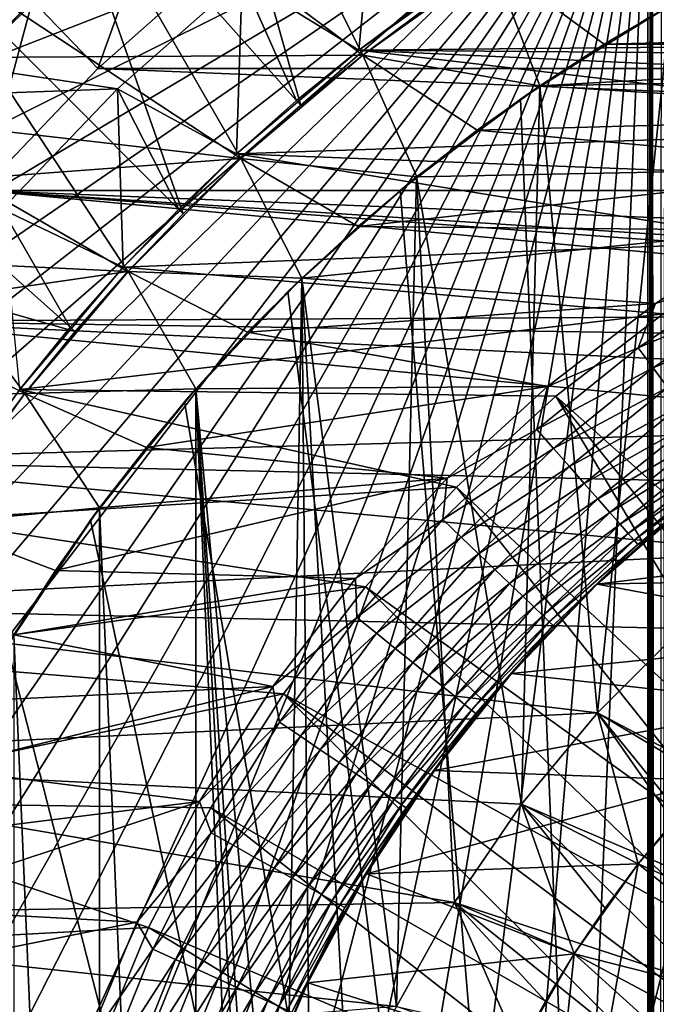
# Model space of a CAD drawing. Header units: metres. Extents: x -30 to 30, y -76 to 64.
# Tile 312 of 541: x -5.94 to -3.47, y 2.24 to 6.06. Entities that reach past the tile are written whole.
import ezdxf

# ---------------------------------------------------------------- set-up
doc = ezdxf.new("R2010")
doc.units = ezdxf.units.M
doc.layers.add('solid_508511', color=7, linetype='CONTINUOUS')

msp = doc.modelspace()

# ---------------------------------------------------------------- linework, layer by layer
at = {"layer": 'solid_508511'}
for points in [[(-4.847338, 5.723051, 22), (-5.845039, 6.843648, 22.866026), (-5.290107, 7.281124, 22.866026)], [(-4.606588, 5.91856, 31), (-5.290107, 7.281124, 30.133974), (-5.845039, 6.843648, 30.133974)], [(-4.606588, 5.91856, 22), (-4.847338, 5.723051, 22), (-5.290107, 7.281124, 22.866026)], [(-4.358005, 6.103916, 22), (-4.606588, 5.91856, 22), (-5.290107, 7.281124, 22.866026)], [(-4.358005, 6.103916, 31), (-5.290107, 7.281124, 30.133974), (-4.606588, 5.91856, 31)], [(-8.495292, -0.283038, 7), (-8.446016, -0.956442, 7), (-3.5, 6.9, 7)], [(-8.490925, 0.392674, 7), (-8.495292, -0.283038, 7), (-3.5, 6.9, 7)], [(-8.432872, 1.066168, 7), (-8.490925, 0.392674, 7), (-3.5, 6.9, 7)], [(-8.446016, -0.956442, 7), (-8.343272, -1.624747, 7), (-3.5, 6.9, 7)], [(-8.321655, 1.732077, 7), (-8.432872, 1.066168, 7), (-3.5, 6.9, 7)], [(-8.343272, -1.624747, 7), (-8.187927, -2.282088, 7), (-3.5, 6.9, 7)], [(-8.1577, 2.387873, 7), (-8.321655, 1.732077, 7), (-3.5, 6.9, 7)], [(-8.187927, -2.282088, 7), (-7.980877, -2.924984, 7), (-3.5, 6.9, 7)], [(-7.942244, 3.028343, 7), (-8.1577, 2.387873, 7), (-3.5, 6.9, 7)], [(-7.980877, -2.924984, 7), (-7.723131, -3.550106, 7), (-3.5, 6.9, 7)], [(-7.676813, 3.64918, 7), (-7.942244, 3.028343, 7), (-3.5, 6.9, 7)], [(-7.723131, -3.550106, 7), (-7.41701, -4.151863, 7), (-3.5, 6.9, 7)], [(-7.362473, 4.247821, 7), (-7.676813, 3.64918, 7), (-3.5, 6.9, 7)], [(-7.41701, -4.151863, 7), (-7.063747, -4.727936, 7), (-3.5, 6.9, 7)], [(-7.00194, 4.819016, 7), (-7.362473, 4.247821, 7), (-3.5, 6.9, 7)], [(-7.063747, -4.727936, 7), (-6.665672, -5.274354, 7), (-3.5, 6.9, 7)], [(-6.597217, 5.359726, 7), (-7.00194, 4.819016, 7), (-3.5, 6.9, 7)], [(-6.665672, -5.274354, 7), (-6.226161, -5.78661, 7), (-3.5, 6.9, 7)], [(-6.150316, 5.867164, 7), (-6.597217, 5.359726, 7), (-3.5, 6.9, 7)], [(-6.226161, -5.78661, 7), (-5.746557, -6.263144, 7), (-3.5, 6.9, 7)], [(-5.665251, 6.336793, 7), (-6.150316, 5.867164, 7), (-3.5, 6.9, 7)], [(-5.746557, -6.263144, 7), (-5.230854, -6.699863, 7), (-3.5, 6.9, 7)], [(-5.230854, -6.699863, 7), (-4.682693, -7.09382, 7), (-3.5, 6.9, 7)], [(-4.682693, -7.09382, 7), (-4.103928, -7.443632, 7), (-3.5, 6.9, 7)], [(-4.103928, -7.443632, 7), (-3.5, -7.745967, 7), (-3.5, 6.9, 7)], [(-3.5, -7.745967, 7), (-3.495519, -15.1, 6.822905), (-3.5, 6.9, 7)], [(-3.483162, 6.9, 6.657102), (-3.5, 6.9, 7), (-3.495519, -15.1, 6.822905)], [(-3.5, -6.062178, -7), (-3.490954, 6.9, -6.748526), (-3.495519, -15.1, -6.822905)], [(-3.5, -6.062178, -7), (-3.5, 6.062178, -7), (-3.490954, 6.9, -6.748526)], [(-3.483162, 6.9, 6.657102), (-3.495519, -15.1, 6.822905), (-3.459625, -15.1, 6.469911)], [(-3.490954, 6.9, -6.748526), (-3.459625, -15.1, -6.469911), (-3.495519, -15.1, -6.822905)], [(-3.490954, 6.9, -6.748526), (-3.448484, 6.9, -6.401702), (-3.459625, -15.1, -6.469911)], [(-3.432704, 6.9, 6.316959), (-3.483162, 6.9, 6.657102), (-3.459625, -15.1, 6.469911)], [(-5.303236, 5.303366, 22), (-6.363961, 6.363961, 22.866026), (-5.845039, 6.843648, 22.866026)], [(-5.079577, 5.517961, 31), (-5.845039, 6.843648, 30.133974), (-6.363961, 6.363961, 30.133974)], [(-5.079577, 5.517961, 22), (-5.303236, 5.303366, 22), (-5.845039, 6.843648, 22.866026)], [(-4.847338, 5.723051, 22), (-5.079577, 5.517961, 22), (-5.845039, 6.843648, 22.866026)], [(-4.847338, 5.723051, 31), (-5.845039, 6.843648, 30.133974), (-5.079577, 5.517961, 31)], [(-4.606588, 5.91856, 31), (-5.845039, 6.843648, 30.133974), (-4.847338, 5.723051, 31)], [(-5.634683, 5.866164, 10), (-5.888157, 6.130221, 10.211325), (-5.375786, 6.584142, 10.211325)], [(-5.634683, 5.866164, 10), (-5.375786, 6.584142, 10.211325), (-5.144237, 6.300658, 10)], [(-4.621998, 5.938245, -37.499996), (-5.075387, 6.216203, -38), (-4.558733, 6.604443, -38)], [(-4.621998, 5.938245, -37.499996), (-4.558733, 6.604443, -38), (-4.37267, 6.124164, -37.499996)], [(-4.102105, 6.278753, 20), (-7.907691, 6.521566, 20), (-8.383801, 5.89698, 20)], [(-5.51792, 5.079622, 22), (-6.843648, 5.845039, 22.866026), (-6.363961, 6.363961, 22.866026)], [(-5.51792, 5.079622, 31), (-6.363961, 6.363961, 30.133974), (-6.843648, 5.845039, 30.133974)], [(-5.303236, 5.303366, 22), (-5.51792, 5.079622, 22), (-6.363961, 6.363961, 22.866026)], [(-5.303236, 5.303366, 31), (-6.363961, 6.363961, 30.133974), (-5.51792, 5.079622, 31)], [(-5.079577, 5.517961, 31), (-6.363961, 6.363961, 30.133974), (-5.303236, 5.303366, 31)], [(-5.888157, 6.130221, 10.211325), (-6.150316, 5.867164, 7), (-5.665251, 6.336793, 7)], [(-4.606573, 5.918565, 20), (-4.102105, 6.278753, 20), (-8.383801, 5.89698, 20)], [(-5.075387, 6.216203, -38), (-7.033729, 6.007423, -38), (-6.792409, 6.278983, -38)], [(-5.634683, 5.866164, 10), (-5.144237, 6.300658, 10), (5.634683, 5.866164, 10)], [(-5.144237, 6.300658, 10), (5.144237, 6.300658, 10), (5.634683, 5.866164, 10)], [(-0.522902, 5.977171, -21.5), (-4.621971, 5.938268, -21.5), (-4.115746, 6.299704, -21.5)], [(-4.115749, 6.299701, -37.499996), (-4.115746, 6.299704, -21.5), (-4.621971, 5.938268, -21.5)], [(-4.37267, 6.124164, -37.499996), (-4.115749, 6.299701, -37.499996), (-4.621971, 5.938268, -21.5)], [(-4.102095, 6.278759, 22), (-4.102105, 6.278753, 20), (-4.606573, 5.918565, 20)], [(-4.102095, 6.278759, 22), (-4.606573, 5.918565, 20), (-4.358005, 6.103916, 22)], [(-4.606561, 5.918581, 41.500004), (-3.919899, 5.799517, 42), (-4.102215, 6.278681, 41.500004)], [(-4.606561, 5.918581, 41.500004), (-4.102215, 6.278681, 41.500004), (-4.358005, 6.103916, 31)], [(-4.115746, 6.299704, -21.5), (4.115746, 6.299704, -21.5), (4.621971, 5.938268, -21.5)], [(0, 5.999994, -21.5), (-4.115746, 6.299704, -21.5), (4.621971, 5.938268, -21.5)], [(0, 5.999994, -21.5), (-0.522902, 5.977171, -21.5), (-4.115746, 6.299704, -21.5)], [(-4.102215, 6.278681, 41.500004), (-3.919899, 5.799517, 42), (-3.670205, 5.960671, 42)], [(-4.102215, 6.278681, 41.500004), (-3.670205, 5.960671, 42), (-3.413774, 6.111151, 42)], [(-5.075387, 6.216203, -38), (-5.559191, 5.78758, -38), (-7.033729, 6.007423, -38)], [(-5.096558, 5.53631, -37.499996), (-5.559191, 5.78758, -38), (-5.075387, 6.216203, -38)], [(-5.096558, 5.53631, -37.499996), (-5.075387, 6.216203, -38), (-4.863343, 5.742257, -37.499996)], [(-4.863343, 5.742257, -37.499996), (-5.075387, 6.216203, -38), (-4.621998, 5.938245, -37.499996)], [(-5.888157, 6.130221, 10.211325), (-6.362341, 5.636543, 10.211325), (-6.150316, 5.867164, 7)], [(-6.088299, 5.393893, 10), (-6.362341, 5.636543, 10.211325), (-5.888157, 6.130221, 10.211325)], [(-6.088299, 5.393893, 10), (-5.888157, 6.130221, 10.211325), (-5.634683, 5.866164, 10)], [(-4.621998, 5.938245, -37.499996), (-4.37267, 6.124164, -37.499996), (-4.621971, 5.938268, -21.5)], [(-3.413869, 6.111094, -13.5), (-3.5, 6.062178, -7), (-3.919814, 5.799574, -13.5)], [(-3.695044, 3.368471, -13.5), (-3.413869, 6.111094, -13.5), (-3.919814, 5.799574, -13.5)], [(-3.695044, 3.368471, -13.5), (-3.368498, 3.695027, -13.5), (-3.413869, 6.111094, -13.5)], [(-0.000039, 6.049998, 42), (-3.413774, 6.111151, 42), (-3.670205, 5.960671, 42)], [(-4.358005, 6.103916, 22), (-4.606573, 5.918565, 20), (-4.606588, 5.91856, 22)], [(-4.606561, 5.918581, 41.500004), (-4.358005, 6.103916, 31), (-4.606588, 5.91856, 31)], [(-3.994856, 5.748133, -7), (-3.5, 6.062178, -7), (-3.5, -6.062178, -7)], [(-3.919814, 5.799574, -13.5), (-3.5, 6.062178, -7), (-3.994856, 5.748133, -7)], [(-0.527427, 6.026966, 42), (-0.000039, 6.049998, 42), (-3.670205, 5.960671, 42)], [(-5.559191, 5.78758, -38), (-7.264281, 5.72649, -38), (-7.033729, 6.007423, -38)], [(-1.050752, 5.958054, 42), (-0.527427, 6.026966, 42), (-3.670205, 5.960671, 42)], [(-0.522902, 5.977171, -21.5), (-1.041886, 5.908844, -21.5), (-4.621971, 5.938268, -21.5)], [(-1.050752, 5.958054, 42), (-3.670205, 5.960671, 42), (-3.919899, 5.799517, 42)], [(-1.566147, 5.843772, 42), (-1.050752, 5.958054, 42), (-3.919899, 5.799517, 42)], [(-2.05214, 5.638148, -21.5), (-5.096563, 5.536303, -21.5), (-4.621971, 5.938268, -21.5)], [(-4.621998, 5.938245, -37.499996), (-4.621971, 5.938268, -21.5), (-5.096563, 5.536303, -21.5)], [(-4.863343, 5.742257, -37.499996), (-4.621998, 5.938245, -37.499996), (-5.096563, 5.536303, -21.5)], [(-1.552869, 5.795568, -21.5), (-2.05214, 5.638148, -21.5), (-4.621971, 5.938268, -21.5)], [(-1.041886, 5.908844, -21.5), (-1.552869, 5.795568, -21.5), (-4.621971, 5.938268, -21.5)], [(-5.079595, 5.517946, 20), (-8.383801, 5.89698, 20), (-8.810542, 5.238017, 20)], [(-5.079595, 5.517946, 20), (-4.606573, 5.918565, 20), (-8.383801, 5.89698, 20)], [(-5.079715, 5.517835, 41.500004), (-4.397502, 5.446284, 42), (-4.606561, 5.918581, 41.500004)], [(-5.079715, 5.517835, 41.500004), (-4.606561, 5.918581, 41.500004), (-5.079577, 5.517961, 31)], [(-4.606588, 5.91856, 22), (-4.606573, 5.918565, 20), (-5.079595, 5.517946, 20)], [(-4.606588, 5.91856, 22), (-5.079595, 5.517946, 20), (-4.847338, 5.723051, 22)], [(-4.606561, 5.918581, 41.500004), (-4.847338, 5.723051, 31), (-5.079577, 5.517961, 31)], [(-4.606561, 5.918581, 41.500004), (-4.606588, 5.91856, 31), (-4.847338, 5.723051, 31)], [(-4.606561, 5.918581, 41.500004), (-4.397502, 5.446284, 42), (-4.162452, 5.627969, 42)], [(-4.606561, 5.918581, 41.500004), (-4.162452, 5.627969, 42), (-3.919899, 5.799517, 42)], [(-5.918534, 4.606621, 22), (-7.281124, 5.290107, 22.866026), (-6.843648, 5.845039, 22.866026)], [(-5.723218, 4.847141, 31), (-6.843648, 5.845039, 30.133974), (-7.281124, 5.290107, 30.133974)], [(-5.723218, 4.847141, 22), (-5.918534, 4.606621, 22), (-6.843648, 5.845039, 22.866026)], [(-5.51792, 5.079622, 22), (-5.723218, 4.847141, 22), (-6.843648, 5.845039, 22.866026)], [(-5.51792, 5.079622, 31), (-6.843648, 5.845039, 30.133974), (-5.723218, 4.847141, 31)], [(-6.088299, 5.393893, 10), (-5.634683, 5.866164, 10), (6.088299, 5.393893, 10)], [(-5.634683, 5.866164, 10), (5.634683, 5.866164, 10), (6.088299, 5.393893, 10)], [(-2.069538, 5.685025, 42), (-1.566147, 5.843772, 42), (-3.919899, 5.799517, 42)], [(-5.559191, 5.78758, -38), (-6.006772, 5.321596, -38), (-7.264281, 5.72649, -38)], [(-5.536357, 5.096506, -37.499996), (-6.006772, 5.321596, -38), (-5.559191, 5.78758, -38)], [(-5.321032, 5.320926, -37.499996), (-5.559191, 5.78758, -38), (-5.096558, 5.53631, -37.499996)], [(-5.536357, 5.096506, -37.499996), (-5.559191, 5.78758, -38), (-5.321032, 5.320926, -37.499996)], [(-3.919814, 5.799574, -13.5), (-3.994856, 5.748133, -7), (-4.397531, 5.446255, -13.5)], [(-3.990053, 3.013218, -13.5), (-3.919814, 5.799574, -13.5), (-4.397531, 5.446255, -13.5)], [(-2.069538, 5.685025, 42), (-3.919899, 5.799517, 42), (-4.162452, 5.627969, 42)], [(-3.990053, 3.013218, -13.5), (-3.695044, 3.368471, -13.5), (-3.919814, 5.799574, -13.5)], [(-5.096558, 5.53631, -37.499996), (-4.863343, 5.742257, -37.499996), (-5.096563, 5.536303, -21.5)], [(-4.462144, 5.393442, -7), (-3.994856, 5.748133, -7), (-3.5, -6.062178, -7)], [(-4.397531, 5.446255, -13.5), (-3.994856, 5.748133, -7), (-4.462144, 5.393442, -7)], [(-4.847338, 5.723051, 22), (-5.079595, 5.517946, 20), (-5.079577, 5.517961, 22)], [(-2.557246, 5.482971, 42), (-2.069538, 5.685025, 42), (-4.162452, 5.627969, 42)], [(-2.05214, 5.638148, -21.5), (-2.535681, 5.437861, -21.5), (-5.096563, 5.536303, -21.5)], [(-2.557246, 5.482971, 42), (-4.162452, 5.627969, 42), (-4.397502, 5.446284, 42)], [(-5.517902, 5.079638, 20), (-5.079595, 5.517946, 20), (-8.810542, 5.238017, 20)], [(-5.096558, 5.53631, -37.499996), (-5.096563, 5.536303, -21.5), (-5.536325, 5.096542, -21.5)], [(-5.321032, 5.320926, -37.499996), (-5.096558, 5.53631, -37.499996), (-5.536325, 5.096542, -21.5)], [(-3.000073, 5.19611, -21.5), (-5.536325, 5.096542, -21.5), (-5.096563, 5.536303, -21.5)], [(-5.079577, 5.517961, 22), (-5.079595, 5.517946, 20), (-5.517902, 5.079638, 20)], [(-5.079577, 5.517961, 22), (-5.517902, 5.079638, 20), (-5.303236, 5.303366, 22)], [(-5.517881, 5.079664, 41.500004), (-4.843622, 5.053649, 42), (-5.079715, 5.517835, 41.500004)], [(-5.517881, 5.079664, 41.500004), (-5.079715, 5.517835, 41.500004), (-5.303236, 5.303366, 31)], [(-5.079715, 5.517835, 41.500004), (-5.079577, 5.517961, 31), (-5.303236, 5.303366, 31)], [(-2.535681, 5.437861, -21.5), (-3.000073, 5.19611, -21.5), (-5.096563, 5.536303, -21.5)], [(-5.079715, 5.517835, 41.500004), (-4.843622, 5.053649, 42), (-4.624797, 5.254638, 42)], [(-5.079715, 5.517835, 41.500004), (-4.624797, 5.254638, 42), (-4.397502, 5.446284, 42)], [(-2.557246, 5.482971, 42), (-4.397502, 5.446284, 42), (-4.624797, 5.254638, 42)], [(-3.02545, 5.239194, 42), (-2.557246, 5.482971, 42), (-4.624797, 5.254638, 42)], [(-4.397531, 5.446255, -13.5), (-4.462144, 5.393442, -7), (-4.843581, 5.053683, -13.5)], [(-4.475797, 2.228734, -13.5), (-4.397531, 5.446255, -13.5), (-4.843581, 5.053683, -13.5)], [(-4.475797, 2.228734, -13.5), (-4.251095, 2.63214, -13.5), (-4.397531, 5.446255, -13.5)], [(-4.251095, 2.63214, -13.5), (-3.990053, 3.013218, -13.5), (-4.397531, 5.446255, -13.5)], [(-0.918746, 4.914847, 10), (-6.502679, 4.886379, 10), (-6.088299, 5.393893, 10)], [(-6.088299, 5.393893, 10), (6.088299, 5.393893, 10), (6.502679, 4.886379, 10)], [(-0.000002, 4.999982, 10), (-6.088299, 5.393893, 10), (6.502679, 4.886379, 10)], [(-0.461376, 4.978648, 10), (-0.918746, 4.914847, 10), (-6.088299, 5.393893, 10)], [(-0.000002, 4.999982, 10), (-0.461376, 4.978648, 10), (-6.088299, 5.393893, 10)], [(-4.897469, 5.001481, -7), (-4.462144, 5.393442, -7), (-3.5, -6.062178, -7)], [(-4.843581, 5.053683, -13.5), (-4.462144, 5.393442, -7), (-4.897469, 5.001481, -7)], [(-5.742169, 4.863448, -37.499996), (-6.006772, 5.321596, -38), (-5.536357, 5.096506, -37.499996)], [(-5.938321, 4.621902, -37.499996), (-6.006772, 5.321596, -38), (-5.742169, 4.863448, -37.499996)], [(-5.536357, 5.096506, -37.499996), (-5.321032, 5.320926, -37.499996), (-5.536325, 5.096542, -21.5)], [(-5.918534, 4.606621, 22), (-6.103801, 4.358166, 22), (-7.281124, 5.290107, 22.866026)], [(-5.918534, 4.606621, 31), (-7.281124, 5.290107, 30.133974), (-6.103801, 4.358166, 31)], [(-5.723218, 4.847141, 31), (-7.281124, 5.290107, 30.133974), (-5.918534, 4.606621, 31)], [(-5.303236, 5.303366, 22), (-5.517902, 5.079638, 20), (-5.51792, 5.079622, 22)], [(-5.517881, 5.079664, 41.500004), (-5.303236, 5.303366, 31), (-5.51792, 5.079622, 31)], [(-5.517902, 5.079638, 20), (-8.810542, 5.238017, 20), (-9.185707, 4.548111, 20)], [(-3.02545, 5.239194, 42), (-4.624797, 5.254638, 42), (-4.843622, 5.053649, 42)], [(-3.470624, 4.955526, 42), (-3.02545, 5.239194, 42), (-4.843622, 5.053649, 42)], [(-3.119827, 5.066922, 41.992874), (-3.02545, 5.239194, 42), (-3.470624, 4.955526, 42)], [(-3.000073, 5.19611, -21.5), (-3.441401, 4.91495, -21.5), (-5.536325, 5.096542, -21.5)], [(-5.918545, 4.60661, 20), (-5.517902, 5.079638, 20), (-9.185707, 4.548111, 20)], [(-3.441401, 4.91495, -21.5), (-5.938314, 4.621902, -21.5), (-5.536325, 5.096542, -21.5)], [(-5.536357, 5.096506, -37.499996), (-5.536325, 5.096542, -21.5), (-5.938314, 4.621902, -21.5)], [(-5.742169, 4.863448, -37.499996), (-5.536357, 5.096506, -37.499996), (-5.938314, 4.621902, -21.5)], [(-5.91863, 4.606497, 41.500004), (-5.254719, 4.624712, 42), (-5.517881, 5.079664, 41.500004)], [(-5.91863, 4.606497, 41.500004), (-5.517881, 5.079664, 41.500004), (-5.918534, 4.606621, 31)], [(-5.51792, 5.079622, 22), (-5.517902, 5.079638, 20), (-5.918545, 4.60661, 20)], [(-5.51792, 5.079622, 22), (-5.918545, 4.60661, 20), (-5.723218, 4.847141, 22)], [(-5.517881, 5.079664, 41.500004), (-5.723218, 4.847141, 31), (-5.918534, 4.606621, 31)], [(-5.517881, 5.079664, 41.500004), (-5.51792, 5.079622, 31), (-5.723218, 4.847141, 31)], [(-5.517881, 5.079664, 41.500004), (-5.254719, 4.624712, 42), (-5.053652, 4.843616, 42)], [(-5.517881, 5.079664, 41.500004), (-5.053652, 4.843616, 42), (-4.843622, 5.053649, 42)], [(-4.843581, 5.053683, -13.5), (-4.897469, 5.001481, -7), (-5.254689, 4.62474, -13.5)], [(-4.914877, 0.918689, -13.5), (-4.843581, 5.053683, -13.5), (-5.254689, 4.62474, -13.5)], [(-3.470624, 4.955526, 42), (-4.843622, 5.053649, 42), (-5.053652, 4.843616, 42)], [(-4.914877, 0.918689, -13.5), (-4.80912, 1.36834, -13.5), (-4.843581, 5.053683, -13.5)], [(-4.662376, 1.806172, -13.5), (-4.475797, 2.228734, -13.5), (-4.843581, 5.053683, -13.5)], [(-4.80912, 1.36834, -13.5), (-4.662376, 1.806172, -13.5), (-4.843581, 5.053683, -13.5)], [(-3.538293, 4.784088, 41.992874), (-3.119827, 5.066922, 41.992874), (-3.470624, 4.955526, 42)], [(-3.068609, 4.983737, 41.971619), (-3.119827, 5.066922, 41.992874), (-3.538293, 4.784088, 41.992874)], [(-5.299016, 4.573881, -7), (-4.897469, 5.001481, -7), (-3.5, -6.062178, -7)], [(-5.254689, 4.62474, -13.5), (-4.897469, 5.001481, -7), (-5.299016, 4.573881, -7)], [(-3.480204, 4.705547, 41.971619), (-3.068609, 4.983737, 41.971619), (-3.538293, 4.784088, 41.992874)], [(-3.0195, 4.90398, 41.936661), (-3.068609, 4.983737, 41.971619), (-3.480204, 4.705547, 41.971619)], [(-3.889414, 4.634107, 42), (-3.470624, 4.955526, 42), (-5.053652, 4.843616, 42)], [(-3.538293, 4.784088, 41.992874), (-3.470624, 4.955526, 42), (-3.889414, 4.634107, 42)], [(-0.918746, 4.914847, 10), (-1.368394, 4.809083, 10), (-6.502679, 4.886379, 10)], [(-3.441401, 4.91495, -21.5), (-3.856819, 4.596185, -21.5), (-5.938314, 4.621902, -21.5)], [(-2.609096, 3.480914, -20.54748), (-3.856819, 4.596185, -21.5), (-3.441401, 4.91495, -21.5)], [(-3.424509, 4.630242, 41.936661), (-3.0195, 4.90398, 41.936661), (-3.480204, 4.705547, 41.971619)], [(-2.228781, 4.475745, 10), (-6.874706, 4.347406, 10), (-6.502679, 4.886379, 10)], [(-1.806163, 4.662357, 10), (-2.228781, 4.475745, 10), (-6.502679, 4.886379, 10)], [(-1.368394, 4.809083, 10), (-1.806163, 4.662357, 10), (-6.502679, 4.886379, 10)], [(-5.938321, 4.621902, -37.499996), (-5.742169, 4.863448, -37.499996), (-5.938314, 4.621902, -21.5)], [(-5.723218, 4.847141, 22), (-5.918545, 4.60661, 20), (-5.918534, 4.606621, 22)], [(-3.889414, 4.634107, 42), (-5.053652, 4.843616, 42), (-5.254719, 4.624712, 42)], [(-3.931265, 4.466785, 41.992874), (-3.538293, 4.784088, 41.992874), (-3.889414, 4.634107, 42)], [(-3.480204, 4.705547, 41.971619), (-3.538293, 4.784088, 41.992874), (-3.931265, 4.466785, 41.992874)], [(-3.866725, 4.393453, 41.971619), (-3.480204, 4.705547, 41.971619), (-3.931265, 4.466785, 41.992874)], [(-3.424509, 4.630242, 41.936661), (-3.480204, 4.705547, 41.971619), (-3.866725, 4.393453, 41.971619)], [(-4.242556, 4.242721, -21.5), (-6.299626, 4.115863, -21.5), (-5.938314, 4.621902, -21.5)], [(-5.938321, 4.621902, -37.499996), (-5.938314, 4.621902, -21.5), (-6.299626, 4.115863, -21.5)], [(-3.856819, 4.596185, -21.5), (-4.242556, 4.242721, -21.5), (-5.938314, 4.621902, -21.5)], [(-5.91863, 4.606497, 41.500004), (-5.446316, 4.397456, 42), (-5.254719, 4.624712, 42)], [(-5.254689, 4.62474, -13.5), (-5.299016, 4.573881, -7), (-5.62799, 4.162417, -13.5)], [(-5.254689, 4.62474, -13.5), (-5.62799, 4.162417, -13.5), (-5.254689, -4.62474, -13.5)], [(-3.889414, 4.634107, 42), (-5.254719, 4.624712, 42), (-5.446316, 4.397456, 42)], [(-4.278532, 4.277459, 42), (-3.889414, 4.634107, 42), (-5.446316, 4.397456, 42)], [(-5.254689, 4.62474, -13.5), (-5.254689, -4.62474, -13.5), (-4.843581, -5.053683, -13.5)], [(-5, 0, -13.5), (-5.254689, 4.62474, -13.5), (-4.843581, -5.053683, -13.5)], [(-4.978665, 0.461351, -13.5), (-4.914877, 0.918689, -13.5), (-5.254689, 4.62474, -13.5)], [(-5, 0, -13.5), (-4.978665, 0.461351, -13.5), (-5.254689, 4.62474, -13.5)], [(-3.931265, 4.466785, 41.992874), (-3.889414, 4.634107, 42), (-4.278532, 4.277459, 42)], [(-3.804844, 4.323143, 41.936661), (-3.424509, 4.630242, 41.936661), (-3.866725, 4.393453, 41.971619)], [(-3.372343, 4.559708, 41.888714), (-3.424509, 4.630242, 41.936661), (-3.804844, 4.323143, 41.936661)], [(-6.278739, 4.102125, 20), (-5.918545, 4.60661, 20), (-9.185707, 4.548111, 20)], [(-5.918534, 4.606621, 22), (-5.918545, 4.60661, 20), (-6.278739, 4.102125, 20)], [(-5.918534, 4.606621, 22), (-6.278739, 4.102125, 20), (-6.103801, 4.358166, 22)], [(-6.278715, 4.102163, 41.500004), (-5.628033, 4.162368, 42), (-5.91863, 4.606497, 41.500004)], [(-6.278715, 4.102163, 41.500004), (-5.91863, 4.606497, 41.500004), (-6.103801, 4.358166, 31)], [(-5.91863, 4.606497, 41.500004), (-5.918534, 4.606621, 31), (-6.103801, 4.358166, 31)], [(-5.91863, 4.606497, 41.500004), (-5.628033, 4.162368, 42), (-5.446316, 4.397456, 42)], [(-2.897133, 2.982018, -20.436298), (-4.242556, 4.242721, -21.5), (-3.856819, 4.596185, -21.5)], [(-2.754074, 3.229803, -20.486511), (-3.856819, 4.596185, -21.5), (-2.609096, 3.480914, -20.54748)], [(-2.897133, 2.982018, -20.436298), (-3.856819, 4.596185, -21.5), (-2.754074, 3.229803, -20.486511)], [(-5.663108, 4.11452, -7), (-5.299016, 4.573881, -7), (-3.5, -6.062178, -7)], [(-5.62799, 4.162417, -13.5), (-5.299016, 4.573881, -7), (-5.663108, 4.11452, -7)], [(-3.746884, 4.257287, 41.888714), (-3.372343, 4.559708, 41.888714), (-3.804844, 4.323143, 41.936661)], [(-3.32477, 4.495386, 41.828762), (-3.372343, 4.559708, 41.888714), (-3.746884, 4.257287, 41.888714)], [(-2.228781, 4.475745, 10), (-2.632074, 4.251114, 10), (-6.874706, 4.347406, 10)], [(-3.694027, 4.197231, 41.828762), (-3.32477, 4.495386, 41.828762), (-3.746884, 4.257287, 41.888714)], [(-3.282761, 4.438585, 41.758026), (-3.32477, 4.495386, 41.828762), (-3.694027, 4.197231, 41.828762)], [(-4.295913, 4.117299, 41.992874), (-3.931265, 4.466785, 41.992874), (-4.278532, 4.277459, 42)], [(-3.866725, 4.393453, 41.971619), (-3.931265, 4.466785, 41.992874), (-4.295913, 4.117299, 41.992874)], [(-3.647353, 4.144197, 41.758026), (-3.282761, 4.438585, 41.758026), (-3.694027, 4.197231, 41.828762)], [(-3.247172, 4.390466, 41.677944), (-3.282761, 4.438585, 41.758026), (-3.647353, 4.144197, 41.758026)], [(-4.278532, 4.277459, 42), (-5.446316, 4.397456, 42), (-5.628033, 4.162368, 42)], [(-4.225386, 4.049705, 41.971619), (-3.866725, 4.393453, 41.971619), (-4.295913, 4.117299, 41.992874)], [(-3.804844, 4.323143, 41.936661), (-3.866725, 4.393453, 41.971619), (-4.225386, 4.049705, 41.971619)], [(-3.607811, 4.09927, 41.677944), (-3.247172, 4.390466, 41.677944), (-3.647353, 4.144197, 41.758026)], [(-3.21873, 4.35201, 41.590153), (-3.247172, 4.390466, 41.677944), (-3.607811, 4.09927, 41.677944)], [(-3.013241, 3.990005, 10), (-7.202286, 3.780032, 10), (-6.874706, 4.347406, 10)], [(-2.632074, 4.251114, 10), (-3.013241, 3.990005, 10), (-6.874706, 4.347406, 10)], [(-4.157765, 3.984895, 41.936661), (-3.804844, 4.323143, 41.936661), (-4.225386, 4.049705, 41.971619)], [(-3.746884, 4.257287, 41.888714), (-3.804844, 4.323143, 41.936661), (-4.157765, 3.984895, 41.936661)], [(-3.576211, 4.063365, 41.590153), (-3.21873, 4.35201, 41.590153), (-3.607811, 4.09927, 41.677944)], [(-3.198014, 4.324001, 41.496445), (-3.21873, 4.35201, 41.590153), (-3.576211, 4.063365, 41.590153)], [(-3.553195, 4.037213, 41.496445), (-3.198014, 4.324001, 41.496445), (-3.576211, 4.063365, 41.590153)], [(-3.185448, 4.307011, 41.398731), (-3.198014, 4.324001, 41.496445), (-3.553195, 4.037213, 41.496445)], [(-4.278532, 4.277459, 42), (-5.628033, 4.162368, 42), (-5.799535, 3.919876, 42)], [(-4.635118, 3.888208, 42), (-4.278532, 4.277459, 42), (-5.799535, 3.919876, 42)], [(-4.295913, 4.117299, 41.992874), (-4.278532, 4.277459, 42), (-4.635118, 3.888208, 42)], [(-3.539233, 4.02135, 41.398731), (-3.185448, 4.307011, 41.398731), (-3.553195, 4.037213, 41.496445)], [(-3.539233, 4.02135, 41.398731), (-3.335664, 4.182804, 41.299999), (-3.185448, 4.307011, 41.398731)], [(-4.242556, 4.242721, -21.5), (-4.596326, 3.85665, -21.5), (-6.299626, 4.115863, -21.5)], [(-3.039197, 2.735956, -20.396841), (-4.596326, 3.85665, -21.5), (-4.242556, 4.242721, -21.5)], [(-3.039197, 2.735956, -20.396841), (-4.242556, 4.242721, -21.5), (-2.897133, 2.982018, -20.436298)], [(-4.094429, 3.924192, 41.888714), (-3.746884, 4.257287, 41.888714), (-4.157765, 3.984895, 41.936661)], [(-3.694027, 4.197231, 41.828762), (-3.746884, 4.257287, 41.888714), (-4.094429, 3.924192, 41.888714)], [(-6.278715, 4.102163, 41.500004), (-5.799535, 3.919876, 42), (-5.628033, 4.162368, 42)], [(-5.62799, 4.162417, -13.5), (-5.663108, 4.11452, -7), (-5.960689, 3.670174, -13.5)], [(-5.62799, 4.162417, -13.5), (-5.960689, 3.670174, -13.5), (-5.62799, -4.162417, -13.5)], [(-5.62799, 4.162417, -13.5), (-5.62799, -4.162417, -13.5), (-5.254689, -4.62474, -13.5)], [(-4.03667, 3.868834, 41.828762), (-3.694027, 4.197231, 41.828762), (-4.094429, 3.924192, 41.888714)], [(-3.647353, 4.144197, 41.758026), (-3.694027, 4.197231, 41.828762), (-4.03667, 3.868834, 41.828762)], [(-3.335617, 4.182843, 38), (-3.697222, 3.866917, 38), (-1.869265, 4.093392, 38)], [(-3.697177, 3.86696, 41.299999), (-3.697222, 3.866917, 38), (-3.335617, 4.182843, 38)], [(-3.519965, 4.028939, 41.299999), (-3.697177, 3.86696, 41.299999), (-3.335617, 4.182843, 38)], [(-3.539233, 4.02135, 41.398731), (-3.519965, 4.028939, 41.299999), (-3.335664, 4.182804, 41.299999)], [(-3.335664, 4.182804, 41.299999), (-3.519965, 4.028939, 41.299999), (-3.335617, 4.182843, 38)], [(-3.985666, 3.819951, 41.758026), (-3.647353, 4.144197, 41.758026), (-4.03667, 3.868834, 41.828762)], [(-3.607811, 4.09927, 41.677944), (-3.647353, 4.144197, 41.758026), (-3.985666, 3.819951, 41.758026)], [(-4.596326, 3.85665, -21.5), (-6.618061, 3.581459, -21.5), (-6.299626, 4.115863, -21.5)], [(-6.278715, 4.102163, 41.500004), (-5.960735, 3.670098, 42), (-5.799535, 3.919876, 42)], [(-5.987497, 3.626276, -7), (-5.663108, 4.11452, -7), (-3.5, -6.062178, -7)], [(-5.960689, 3.670174, -13.5), (-5.663108, 4.11452, -7), (-5.987497, 3.626276, -7)], [(-4.629608, 3.738147, 41.992874), (-4.295913, 4.117299, 41.992874), (-4.635118, 3.888208, 42)], [(-4.225386, 4.049705, 41.971619), (-4.295913, 4.117299, 41.992874), (-4.629608, 3.738147, 41.992874)], [(-3.942457, 3.778539, 41.677944), (-3.607811, 4.09927, 41.677944), (-3.985666, 3.819951, 41.758026)], [(-3.576211, 4.063365, 41.590153), (-3.607811, 4.09927, 41.677944), (-3.942457, 3.778539, 41.677944)], [(-3.697222, 3.866917, 38), (-2.250053, 3.897081, 38), (-1.869265, 4.093392, 38)], [(-4.553603, 3.676778, 41.971619), (-4.225386, 4.049705, 41.971619), (-4.629608, 3.738147, 41.992874)], [(-4.157765, 3.984895, 41.936661), (-4.225386, 4.049705, 41.971619), (-4.553603, 3.676778, 41.971619)], [(-3.907925, 3.745442, 41.590153), (-3.576211, 4.063365, 41.590153), (-3.942457, 3.778539, 41.677944)], [(-3.553195, 4.037213, 41.496445), (-3.576211, 4.063365, 41.590153), (-3.907925, 3.745442, 41.590153)], [(-3.882774, 3.721337, 41.496445), (-3.553195, 4.037213, 41.496445), (-3.907925, 3.745442, 41.590153)], [(-3.539233, 4.02135, 41.398731), (-3.553195, 4.037213, 41.496445), (-3.882774, 3.721337, 41.496445)], [(-3.867517, 3.706715, 41.398731), (-3.539233, 4.02135, 41.398731), (-3.882774, 3.721337, 41.496445)], [(-3.867517, 3.706715, 41.398731), (-3.697177, 3.86696, 41.299999), (-3.539233, 4.02135, 41.398731)], [(-3.539233, 4.02135, 41.398731), (-3.697177, 3.86696, 41.299999), (-3.519965, 4.028939, 41.299999)], [(-3.013241, 3.990005, 10), (-3.368395, 3.695093, 10), (-7.202286, 3.780032, 10)], [(-4.48073, 3.617936, 41.936661), (-4.157765, 3.984895, 41.936661), (-4.553603, 3.676778, 41.971619)], [(-4.094429, 3.924192, 41.888714), (-4.157765, 3.984895, 41.936661), (-4.48073, 3.617936, 41.936661)], [(-4.635118, 3.888208, 42), (-5.799535, 3.919876, 42), (-5.960735, 3.670098, 42)], [(-4.412474, 3.562824, 41.888714), (-4.094429, 3.924192, 41.888714), (-4.48073, 3.617936, 41.936661)], [(-4.03667, 3.868834, 41.828762), (-4.094429, 3.924192, 41.888714), (-4.412474, 3.562824, 41.888714)], [(-3.697222, 3.866917, 38), (-2.610193, 3.665639, 38), (-2.250053, 3.897081, 38)], [(-4.956382, 3.469406, 42), (-4.635118, 3.888208, 42), (-5.960735, 3.670098, 42)], [(-4.629608, 3.738147, 41.992874), (-4.635118, 3.888208, 42), (-4.956382, 3.469406, 42)], [(-4.350228, 3.512563, 41.828762), (-4.03667, 3.868834, 41.828762), (-4.412474, 3.562824, 41.888714)], [(-3.985666, 3.819951, 41.758026), (-4.03667, 3.868834, 41.828762), (-4.350228, 3.512563, 41.828762)], [(-3.697222, 3.866917, 38), (-4.028904, 3.520008, 38), (-2.610193, 3.665639, 38)], [(-3.866945, 3.697194, 41.299999), (-4.028904, 3.520008, 38), (-3.697222, 3.866917, 38)], [(-3.867517, 3.706715, 41.398731), (-3.866945, 3.697194, 41.299999), (-3.697177, 3.86696, 41.299999)], [(-3.697177, 3.86696, 41.299999), (-3.866945, 3.697194, 41.299999), (-3.697222, 3.866917, 38)], [(-4.596326, 3.85665, -21.5), (-4.914846, 3.441551, -21.5), (-6.618061, 3.581459, -21.5)], [(-3.180942, 2.490447, -20.368334), (-4.914846, 3.441551, -21.5), (-4.596326, 3.85665, -21.5)], [(-3.180942, 2.490447, -20.368334), (-4.596326, 3.85665, -21.5), (-3.039197, 2.735956, -20.396841)], [(-4.295262, 3.468182, 41.758026), (-3.985666, 3.819951, 41.758026), (-4.350228, 3.512563, 41.828762)], [(-3.942457, 3.778539, 41.677944), (-3.985666, 3.819951, 41.758026), (-4.295262, 3.468182, 41.758026)], [(-3.695085, 3.368402, 10), (-7.48308, 3.188269, 10), (-7.202286, 3.780032, 10)], [(-3.368395, 3.695093, 10), (-3.695085, 3.368402, 10), (-7.202286, 3.780032, 10)], [(-4.248696, 3.430583, 41.677944), (-3.942457, 3.778539, 41.677944), (-4.295262, 3.468182, 41.758026)], [(-3.907925, 3.745442, 41.590153), (-3.942457, 3.778539, 41.677944), (-4.248696, 3.430583, 41.677944)], [(-4.211482, 3.400534, 41.590153), (-3.907925, 3.745442, 41.590153), (-4.248696, 3.430583, 41.677944)], [(-3.882774, 3.721337, 41.496445), (-3.907925, 3.745442, 41.590153), (-4.211482, 3.400534, 41.590153)], [(-4.929947, 3.332062, 41.992874), (-4.629608, 3.738147, 41.992874), (-4.956382, 3.469406, 42)], [(-4.553603, 3.676778, 41.971619), (-4.629608, 3.738147, 41.992874), (-4.929947, 3.332062, 41.992874)], [(-4.184378, 3.378649, 41.496445), (-3.882774, 3.721337, 41.496445), (-4.211482, 3.400534, 41.590153)], [(-3.867517, 3.706715, 41.398731), (-3.882774, 3.721337, 41.496445), (-4.184378, 3.378649, 41.496445)], [(-4.167936, 3.365373, 41.398731), (-3.867517, 3.706715, 41.398731), (-4.184378, 3.378649, 41.496445)], [(-4.167936, 3.365373, 41.398731), (-3.866945, 3.697194, 41.299999), (-3.867517, 3.706715, 41.398731)], [(-4.956382, 3.469406, 42), (-5.960735, 3.670098, 42), (-6.111147, 3.41378, 42)], [(-5.960689, 3.670174, -13.5), (-5.960689, -3.670174, -13.5), (-5.62799, -4.162417, -13.5)], [(-4.849011, 3.277359, 41.971619), (-4.553603, 3.676778, 41.971619), (-4.929947, 3.332062, 41.992874)], [(-4.48073, 3.617936, 41.936661), (-4.553603, 3.676778, 41.971619), (-4.849011, 3.277359, 41.971619)], [(-4.167936, 3.365373, 41.398731), (-4.028924, 3.519981, 41.299999), (-3.866945, 3.697194, 41.299999)], [(-3.866945, 3.697194, 41.299999), (-4.028924, 3.519981, 41.299999), (-4.028904, 3.520008, 38)], [(-3.256854, 3.105303, 10.499982), (-3.695085, 3.368402, 10), (-3.368395, 3.695093, 10)], [(-2.912349, 2.955664, -14.350577), (-3.368498, 3.695027, -13.5), (-3.695044, 3.368471, -13.5)], [(-4.028904, 3.520008, 38), (-2.946911, 3.40084, 38), (-2.610193, 3.665639, 38)], [(-6.270063, 3.112289, -7), (-5.987497, 3.626276, -7), (-3.5, -6.062178, -7)], [(-4.77141, 3.22491, 41.936661), (-4.48073, 3.617936, 41.936661), (-4.849011, 3.277359, 41.971619)], [(-4.412474, 3.562824, 41.888714), (-4.48073, 3.617936, 41.936661), (-4.77141, 3.22491, 41.936661)], [(-4.914846, 3.441551, -21.5), (-6.891167, 3.022823, -21.5), (-6.618061, 3.581459, -21.5)], [(-4.698726, 3.175785, 41.888714), (-4.412474, 3.562824, 41.888714), (-4.77141, 3.22491, 41.936661)], [(-4.350228, 3.512563, 41.828762), (-4.412474, 3.562824, 41.888714), (-4.698726, 3.175785, 41.888714)], [(-4.028904, 3.520008, 38), (-4.328281, 3.144596, 38), (-2.946911, 3.40084, 38)], [(-4.328234, 3.14466, 41.299999), (-4.328281, 3.144596, 38), (-4.028904, 3.520008, 38)], [(-4.182791, 3.33568, 41.299999), (-4.328234, 3.14466, 41.299999), (-4.028904, 3.520008, 38)], [(-4.028924, 3.519981, 41.299999), (-4.182791, 3.33568, 41.299999), (-4.028904, 3.520008, 38)], [(-4.167936, 3.365373, 41.398731), (-4.182791, 3.33568, 41.299999), (-4.028924, 3.519981, 41.299999)], [(-4.632442, 3.130985, 41.828762), (-4.350228, 3.512563, 41.828762), (-4.698726, 3.175785, 41.888714)], [(-4.295262, 3.468182, 41.758026), (-4.350228, 3.512563, 41.828762), (-4.632442, 3.130985, 41.828762)], [(-4.041452, 0, 20), (-2.020726, 3.5, 20), (-2.020726, 3.5, 25.724476)], [(-2.946911, 3.40084, 20), (-2.020726, 3.5, 20), (-4.041452, 0, 20)], [(-2.153877, 3.269376, 25.648558), (-4.041452, 0, 20), (-2.020726, 3.5, 25.724476)], [(-4.914846, 3.441551, -21.5), (-5.196173, 2.999964, -21.5), (-6.891167, 3.022823, -21.5)], [(-4.956382, 3.469406, 42), (-6.111147, 3.41378, 42), (-6.25051, 3.151374, 42)], [(-5.239975, 3.024092, 42), (-4.956382, 3.469406, 42), (-6.25051, 3.151374, 42)], [(-4.929947, 3.332062, 41.992874), (-4.956382, 3.469406, 42), (-5.239975, 3.024092, 42)], [(-3.464102, 2, -20.345303), (-5.196173, 2.999964, -21.5), (-4.914846, 3.441551, -21.5)], [(-3.322517, 2.245232, -20.351082), (-4.914846, 3.441551, -21.5), (-3.180942, 2.490447, -20.368334)], [(-3.464102, 2, -20.345303), (-4.914846, 3.441551, -21.5), (-3.322517, 2.245232, -20.351082)], [(-4.57391, 3.091424, 41.758026), (-4.295262, 3.468182, 41.758026), (-4.632442, 3.130985, 41.828762)], [(-4.248696, 3.430583, 41.677944), (-4.295262, 3.468182, 41.758026), (-4.57391, 3.091424, 41.758026)], [(-4.524324, 3.057909, 41.677944), (-4.248696, 3.430583, 41.677944), (-4.57391, 3.091424, 41.758026)], [(-4.211482, 3.400534, 41.590153), (-4.248696, 3.430583, 41.677944), (-4.524324, 3.057909, 41.677944)], [(-4.484695, 3.031125, 41.590153), (-4.211482, 3.400534, 41.590153), (-4.524324, 3.057909, 41.677944)], [(-4.184378, 3.378649, 41.496445), (-4.211482, 3.400534, 41.590153), (-4.484695, 3.031125, 41.590153)], [(-4.328281, 3.144596, 38), (-3.25677, 3.105394, 38), (-2.946911, 3.40084, 38)], [(-3.25677, 3.105394, 20), (-2.946911, 3.40084, 20), (-4.041452, 0, 20)], [(-3.695085, 3.368402, 10), (-3.990042, 3.0132, 10), (-7.48308, 3.188269, 10)], [(-4.455832, 3.011617, 41.496445), (-4.184378, 3.378649, 41.496445), (-4.484695, 3.031125, 41.590153)], [(-4.167936, 3.365373, 41.398731), (-4.184378, 3.378649, 41.496445), (-4.455832, 3.011617, 41.496445)], [(-4.438324, 2.999784, 41.398731), (-4.167936, 3.365373, 41.398731), (-4.455832, 3.011617, 41.496445)], [(-4.438324, 2.999784, 41.398731), (-4.182791, 3.33568, 41.299999), (-4.167936, 3.365373, 41.398731)], [(-3.098555, 2.633145, -14.433737), (-3.695044, 3.368471, -13.5), (-3.990053, 3.013218, -13.5)], [(-3.537196, 2.78177, 10.499982), (-3.990042, 3.0132, 10), (-3.695085, 3.368402, 10)], [(-3.40092, 2.946819, 10.499982), (-3.695085, 3.368402, 10), (-3.256854, 3.105303, 10.499982)], [(-3.537196, 2.78177, 10.499982), (-3.695085, 3.368402, 10), (-3.40092, 2.946819, 10.499982)], [(-3.098555, 2.633145, -14.433737), (-2.912349, 2.955664, -14.350577), (-3.695044, 3.368471, -13.5)], [(-5.194766, 2.90197, 41.992874), (-4.929947, 3.332062, 41.992874), (-5.239975, 3.024092, 42)], [(-4.849011, 3.277359, 41.971619), (-4.929947, 3.332062, 41.992874), (-5.194766, 2.90197, 41.992874)], [(-4.438324, 2.999784, 41.398731), (-4.328234, 3.14466, 41.299999), (-4.182791, 3.33568, 41.299999)], [(-5.109482, 2.854328, 41.971619), (-4.849011, 3.277359, 41.971619), (-5.194766, 2.90197, 41.992874)], [(-4.77141, 3.22491, 41.936661), (-4.849011, 3.277359, 41.971619), (-5.109482, 2.854328, 41.971619)], [(-2.153877, 3.269376, 25.648558), (-2.283482, 3.044893, 25.583006), (-4.041452, 0, 20)], [(-5.027712, 2.808649, 41.936661), (-4.77141, 3.22491, 41.936661), (-5.109482, 2.854328, 41.971619)], [(-4.698726, 3.175785, 41.888714), (-4.77141, 3.22491, 41.936661), (-5.027712, 2.808649, 41.936661)], [(-4.251114, 2.632079, 10), (-7.715384, 2.57574, 10), (-7.48308, 3.188269, 10)], [(-3.990042, 3.0132, 10), (-4.251114, 2.632079, 10), (-7.48308, 3.188269, 10)], [(-4.951124, 2.765864, 41.888714), (-4.698726, 3.175785, 41.888714), (-5.027712, 2.808649, 41.936661)], [(-4.632442, 3.130985, 41.828762), (-4.698726, 3.175785, 41.888714), (-4.951124, 2.765864, 41.888714)], [(-5.239975, 3.024092, 42), (-6.25051, 3.151374, 42), (-6.3786, 2.883316, 42)], [(-4.592696, 2.744019, 41.299999), (-4.592688, 2.744036, 38), (-4.328281, 3.144596, 38)], [(-4.464961, 2.947308, 41.299999), (-4.592696, 2.744019, 41.299999), (-4.328281, 3.144596, 38)], [(-4.328281, 3.144596, 38), (-4.592688, 2.744036, 38), (-3.25677, 3.105394, 38)], [(-4.328234, 3.14466, 41.299999), (-4.464961, 2.947308, 41.299999), (-4.328281, 3.144596, 38)], [(-4.438324, 2.999784, 41.398731), (-4.464961, 2.947308, 41.299999), (-4.328234, 3.14466, 41.299999)], [(-6.508368, 2.577041, -7), (-6.270063, 3.112289, -7), (-3.5, -6.062178, -7)], [(-4.88128, 2.726846, 41.828762), (-4.632442, 3.130985, 41.828762), (-4.951124, 2.765864, 41.888714)], [(-4.57391, 3.091424, 41.758026), (-4.632442, 3.130985, 41.828762), (-4.88128, 2.726846, 41.828762)], [(-4.592688, 2.744036, 38), (-3.537278, 2.781666, 38), (-3.25677, 3.105394, 38)], [(-3.537278, 2.781666, 20), (-3.25677, 3.105394, 20), (-4.041452, 0, 20)], [(-3.25676, 3.1054, 26), (-3.537281, 2.781662, 26), (-2.659817, 2.393062, 25.445944)], [(-3.537278, 2.781666, 38), (-3.537281, 2.781662, 26), (-3.25676, 3.1054, 26)], [(-3.25677, 3.105394, 38), (-3.537278, 2.781666, 38), (-3.25676, 3.1054, 26)], [(-3.256854, 3.105303, 10.499982), (-3.25677, 3.105394, 20), (-3.537278, 2.781666, 20)], [(-3.40092, 2.946819, 10.499982), (-3.256854, 3.105303, 10.499982), (-3.537278, 2.781666, 20)], [(-4.819604, 2.692392, 41.758026), (-4.57391, 3.091424, 41.758026), (-4.88128, 2.726846, 41.828762)], [(-4.524324, 3.057909, 41.677944), (-4.57391, 3.091424, 41.758026), (-4.819604, 2.692392, 41.758026)], [(-4.767354, 2.663204, 41.677944), (-4.524324, 3.057909, 41.677944), (-4.819604, 2.692392, 41.758026)], [(-4.484695, 3.031125, 41.590153), (-4.524324, 3.057909, 41.677944), (-4.767354, 2.663204, 41.677944)], [(-5.437827, 2.535753, -21.5), (-7.117287, 2.443331, -21.5), (-6.891167, 3.022823, -21.5)], [(-5.196173, 2.999964, -21.5), (-5.437827, 2.535753, -21.5), (-6.891167, 3.022823, -21.5)], [(-5.239975, 3.024092, 42), (-6.3786, 2.883316, 42), (-6.495251, 2.609917, 42)], [(-5.483659, 2.555773, 42), (-5.239975, 3.024092, 42), (-6.495251, 2.609917, 42)], [(-5.194766, 2.90197, 41.992874), (-5.239975, 3.024092, 42), (-5.483659, 2.555773, 42)], [(-4.725597, 2.639877, 41.590153), (-4.484695, 3.031125, 41.590153), (-4.767354, 2.663204, 41.677944)], [(-4.455832, 3.011617, 41.496445), (-4.484695, 3.031125, 41.590153), (-4.725597, 2.639877, 41.590153)], [(-2.283482, 3.044893, 25.583006), (-2.410422, 2.825026, 25.527491), (-4.041452, 0, 20)], [(-3.605686, 1.754768, -20.351082), (-5.437827, 2.535753, -21.5), (-5.196173, 2.999964, -21.5)], [(-3.605686, 1.754768, -20.351082), (-5.196173, 2.999964, -21.5), (-3.464102, 2, -20.345303)], [(-4.695183, 2.622887, 41.496445), (-4.455832, 3.011617, 41.496445), (-4.725597, 2.639877, 41.590153)], [(-4.438324, 2.999784, 41.398731), (-4.455832, 3.011617, 41.496445), (-4.695183, 2.622887, 41.496445)], [(-4.676734, 2.612581, 41.398731), (-4.438324, 2.999784, 41.398731), (-4.695183, 2.622887, 41.496445)], [(-4.676734, 2.612581, 41.398731), (-4.464961, 2.947308, 41.299999), (-4.438324, 2.999784, 41.398731)], [(-3.785689, 2.432809, 10.499982), (-4.251114, 2.632079, 10), (-3.990042, 3.0132, 10)], [(-3.281929, 2.315533, -14.483441), (-3.990053, 3.013218, -13.5), (-4.251095, 2.63214, -13.5)], [(-3.281929, 2.315533, -14.483441), (-3.098555, 2.633145, -14.433737), (-3.990053, 3.013218, -13.5)], [(-3.665601, 2.610243, 10.499982), (-3.990042, 3.0132, 10), (-3.537196, 2.78177, 10.499982)], [(-3.785689, 2.432809, 10.499982), (-3.990042, 3.0132, 10), (-3.665601, 2.610243, 10.499982)], [(-4.676734, 2.612581, 41.398731), (-4.592696, 2.744019, 41.299999), (-4.464961, 2.947308, 41.299999)], [(-3.537196, 2.78177, 10.499982), (-3.40092, 2.946819, 10.499982), (-3.537278, 2.781666, 20)], [(-5.422155, 2.450969, 41.992874), (-5.194766, 2.90197, 41.992874), (-5.483659, 2.555773, 42)], [(-5.109482, 2.854328, 41.971619), (-5.194766, 2.90197, 41.992874), (-5.422155, 2.450969, 41.992874)], [(-5.333139, 2.410731, 41.971619), (-5.109482, 2.854328, 41.971619), (-5.422155, 2.450969, 41.992874)], [(-5.027712, 2.808649, 41.936661), (-5.109482, 2.854328, 41.971619), (-5.333139, 2.410731, 41.971619)], [(-5.24779, 2.372151, 41.936661), (-5.027712, 2.808649, 41.936661), (-5.333139, 2.410731, 41.971619)], [(-4.951124, 2.765864, 41.888714), (-5.027712, 2.808649, 41.936661), (-5.24779, 2.372151, 41.936661)], [(-2.410422, 2.825026, 25.527491), (-2.535593, 2.608224, 25.48181), (-4.041452, 0, 20)], [(-5.16785, 2.336015, 41.888714), (-4.951124, 2.765864, 41.888714), (-5.24779, 2.372151, 41.936661)], [(-4.88128, 2.726846, 41.828762), (-4.951124, 2.765864, 41.888714), (-5.16785, 2.336015, 41.888714)], [(-4.592688, 2.744036, 38), (-3.785625, 2.432911, 38), (-3.537278, 2.781666, 38)], [(-3.785625, 2.432911, 20), (-3.537278, 2.781666, 20), (-4.041452, 0, 20)], [(-3.537281, 2.781662, 26), (-3.785627, 2.432906, 26), (-2.783695, 2.178499, 25.420048)], [(-3.785625, 2.432911, 38), (-3.785627, 2.432906, 26), (-3.537281, 2.781662, 26)], [(-3.665601, 2.610243, 10.499982), (-3.537278, 2.781666, 20), (-3.785625, 2.432911, 20)], [(-3.537278, 2.781666, 38), (-3.785625, 2.432911, 38), (-3.537281, 2.781662, 26)], [(-3.665601, 2.610243, 10.499982), (-3.537196, 2.78177, 10.499982), (-3.537278, 2.781666, 20)], [(-3.537281, 2.781662, 26), (-2.783695, 2.178499, 25.420048), (-2.659817, 2.393062, 25.445944)], [(-5.094948, 2.303061, 41.828762), (-4.88128, 2.726846, 41.828762), (-5.16785, 2.336015, 41.888714)], [(-4.819604, 2.692392, 41.758026), (-4.88128, 2.726846, 41.828762), (-5.094948, 2.303061, 41.828762)], [(-4.592688, 2.744036, 38), (-4.820216, 2.321206, 38), (-3.785625, 2.432911, 38)], [(-4.82018, 2.321285, 41.299999), (-4.820216, 2.321206, 38), (-4.592688, 2.744036, 38)], [(-4.711182, 2.535205, 41.299999), (-4.82018, 2.321285, 41.299999), (-4.592688, 2.744036, 38)], [(-4.592696, 2.744019, 41.299999), (-4.711182, 2.535205, 41.299999), (-4.592688, 2.744036, 38)], [(-4.676734, 2.612581, 41.398731), (-4.711182, 2.535205, 41.299999), (-4.592696, 2.744019, 41.299999)], [(-5.030572, 2.273962, 41.758026), (-4.819604, 2.692392, 41.758026), (-5.094948, 2.303061, 41.828762)], [(-4.767354, 2.663204, 41.677944), (-4.819604, 2.692392, 41.758026), (-5.030572, 2.273962, 41.758026)], [(-4.976035, 2.24931, 41.677944), (-4.767354, 2.663204, 41.677944), (-5.030572, 2.273962, 41.758026)], [(-4.725597, 2.639877, 41.590153), (-4.767354, 2.663204, 41.677944), (-4.976035, 2.24931, 41.677944)], [(-4.93245, 2.229608, 41.590153), (-4.725597, 2.639877, 41.590153), (-4.976035, 2.24931, 41.677944)], [(-4.695183, 2.622887, 41.496445), (-4.725597, 2.639877, 41.590153), (-4.93245, 2.229608, 41.590153)], [(-4.251114, 2.632079, 10), (-4.475801, 2.228677, 10), (-7.715384, 2.57574, 10)], [(-5.483659, 2.555773, 42), (-6.495251, 2.609917, 42), (-6.60018, 2.331884, 42)], [(-4.900705, 2.215259, 41.496445), (-4.695183, 2.622887, 41.496445), (-4.93245, 2.229608, 41.590153)], [(-4.676734, 2.612581, 41.398731), (-4.695183, 2.622887, 41.496445), (-4.900705, 2.215259, 41.496445)], [(-4.881449, 2.206554, 41.398731), (-4.676734, 2.612581, 41.398731), (-4.900705, 2.215259, 41.496445)], [(-4.881449, 2.206554, 41.398731), (-4.711182, 2.535205, 41.299999), (-4.676734, 2.612581, 41.398731)], [(-3.999742, 2.062054, 10.499982), (-4.475801, 2.228677, 10), (-4.251114, 2.632079, 10)], [(-3.464102, 2, -14.500002), (-4.251095, 2.63214, -13.5), (-4.475797, 2.228734, -13.5)], [(-3.897157, 2.249926, 10.499982), (-4.251114, 2.632079, 10), (-3.785689, 2.432809, 10.499982)], [(-3.999742, 2.062054, 10.499982), (-4.251114, 2.632079, 10), (-3.897157, 2.249926, 10.499982)], [(-3.464102, 2, -14.500002), (-3.281929, 2.315533, -14.483441), (-4.251095, 2.63214, -13.5)], [(-2.535593, 2.608224, 25.48181), (-2.659817, 2.393062, 25.445944), (-4.041452, 0, 20)], [(-3.785689, 2.432809, 10.499982), (-3.665601, 2.610243, 10.499982), (-3.785625, 2.432911, 20)], [(-4.475801, 2.228677, 10), (-7.897618, 1.946571, 10), (-7.715384, 2.57574, 10)], [(-6.701282, 2.023065, -7), (-6.508368, 2.577041, -7), (-3.5, -6.062178, -7)], [(-5.437827, 2.535753, -21.5), (-5.638171, 2.052086, -21.5), (-7.117287, 2.443331, -21.5)], [(-5.685523, 2.068169, 42), (-5.483659, 2.555773, 42), (-6.60018, 2.331884, 42)], [(-5.422155, 2.450969, 41.992874), (-5.483659, 2.555773, 42), (-5.685523, 2.068169, 42)], [(-3.747262, 1.509553, -20.368334), (-5.638171, 2.052086, -21.5), (-5.437827, 2.535753, -21.5)], [(-3.747262, 1.509553, -20.368334), (-5.437827, 2.535753, -21.5), (-3.605686, 1.754768, -20.351082)], [(-4.881449, 2.206554, 41.398731), (-4.82018, 2.321285, 41.299999), (-4.711182, 2.535205, 41.299999)], [(-5.610479, 1.982308, 41.992874), (-5.422155, 2.450969, 41.992874), (-5.685523, 2.068169, 42)], [(-5.333139, 2.410731, 41.971619), (-5.422155, 2.450969, 41.992874), (-5.610479, 1.982308, 41.992874)], [(-5.638171, 2.052086, -21.5), (-7.29473, 1.8473, -21.5), (-7.117287, 2.443331, -21.5)], [(-5.518371, 1.949764, 41.971619), (-5.333139, 2.410731, 41.971619), (-5.610479, 1.982308, 41.992874)], [(-5.24779, 2.372151, 41.936661), (-5.333139, 2.410731, 41.971619), (-5.518371, 1.949764, 41.971619)], [(-4.820216, 2.321206, 38), (-3.999795, 2.061947, 38), (-3.785625, 2.432911, 38)], [(-3.999795, 2.061947, 20), (-3.785625, 2.432911, 20), (-4.041452, 0, 20)], [(-3.785689, 2.432809, 10.499982), (-3.785625, 2.432911, 20), (-3.999795, 2.061947, 20)], [(-3.785625, 2.432911, 38), (-3.999795, 2.061947, 38), (-3.785627, 2.432906, 26)], [(-3.999795, 2.061947, 38), (-3.999788, 2.061965, 26), (-3.785627, 2.432906, 26)], [(-3.897157, 2.249926, 10.499982), (-3.785689, 2.432809, 10.499982), (-3.999795, 2.061947, 20)], [(-3.785627, 2.432906, 26), (-3.999788, 2.061965, 26), (-3.031089, 1.75, 25.399139)], [(-3.785627, 2.432906, 26), (-3.031089, 1.75, 25.399139), (-2.90739, 1.964252, 25.404385)], [(-3.785627, 2.432906, 26), (-2.90739, 1.964252, 25.404385), (-2.783695, 2.178499, 25.420048)], [(-5.430057, 1.918561, 41.936661), (-5.24779, 2.372151, 41.936661), (-5.518371, 1.949764, 41.971619)], [(-5.16785, 2.336015, 41.888714), (-5.24779, 2.372151, 41.936661), (-5.430057, 1.918561, 41.936661)], [(-2.659817, 2.393062, 25.445944), (-2.783695, 2.178499, 25.420048), (-4.041452, 0, 20)], [(-5.685523, 2.068169, 42), (-6.60018, 2.331884, 42), (-6.693164, 2.049778, 42)], [(-5.34734, 1.889335, 41.888714), (-5.16785, 2.336015, 41.888714), (-5.430057, 1.918561, 41.936661)], [(-5.094948, 2.303061, 41.828762), (-5.16785, 2.336015, 41.888714), (-5.34734, 1.889335, 41.888714)], [(-5.271906, 1.862683, 41.828762), (-5.094948, 2.303061, 41.828762), (-5.34734, 1.889335, 41.888714)], [(-5.030572, 2.273962, 41.758026), (-5.094948, 2.303061, 41.828762), (-5.271906, 1.862683, 41.828762)], [(-5.008854, 1.879861, 41.299999), (-5.008851, 1.879873, 38), (-4.820216, 2.321206, 38)], [(-4.919471, 2.10269, 41.299999), (-5.008854, 1.879861, 41.299999), (-4.820216, 2.321206, 38)], [(-4.820216, 2.321206, 38), (-5.008851, 1.879873, 38), (-3.999795, 2.061947, 38)], [(-4.82018, 2.321285, 41.299999), (-4.919471, 2.10269, 41.299999), (-4.820216, 2.321206, 38)], [(-4.881449, 2.206554, 41.398731), (-4.919471, 2.10269, 41.299999), (-4.82018, 2.321285, 41.299999)], [(-5.205295, 1.839148, 41.758026), (-5.030572, 2.273962, 41.758026), (-5.271906, 1.862683, 41.828762)], [(-4.976035, 2.24931, 41.677944), (-5.030572, 2.273962, 41.758026), (-5.205295, 1.839148, 41.758026)], [(-5.148864, 1.819209, 41.677944), (-4.976035, 2.24931, 41.677944), (-5.205295, 1.839148, 41.758026)], [(-4.93245, 2.229608, 41.590153), (-4.976035, 2.24931, 41.677944), (-5.148864, 1.819209, 41.677944)], [(-3.999742, 2.062054, 10.499982), (-3.897157, 2.249926, 10.499982), (-3.999795, 2.061947, 20)]]:
    msp.add_3dface(points, dxfattribs=at)

doc.saveas('drawing.dxf')
